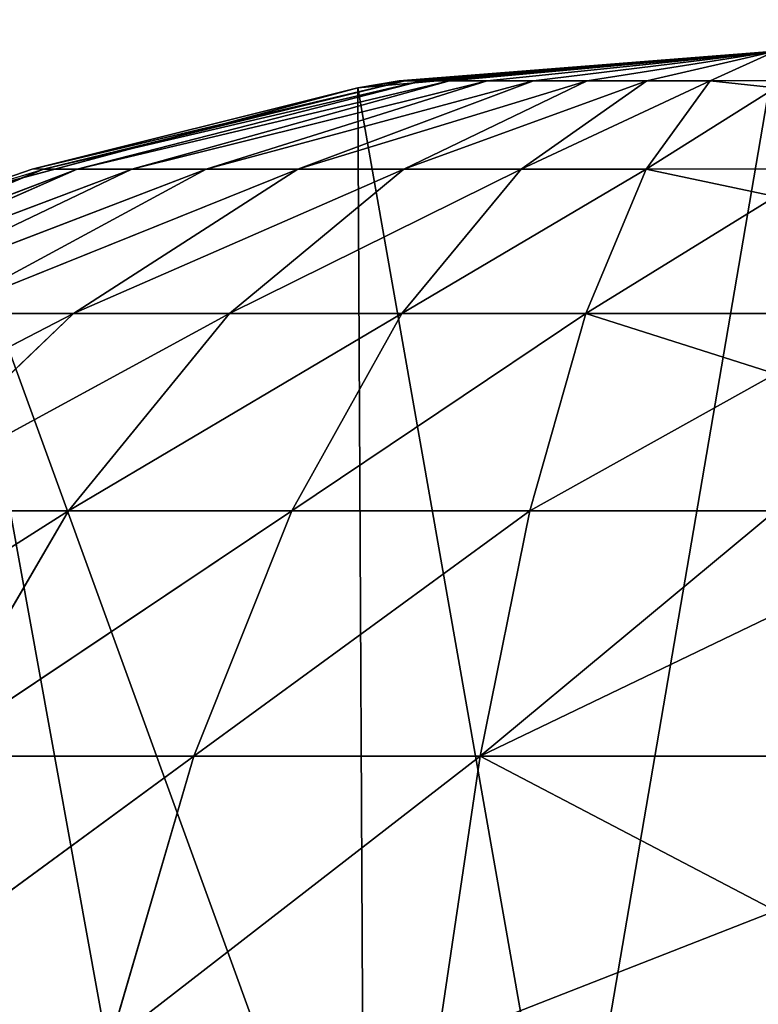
# Model space of a CAD drawing. Extents: x 0.1 to 17.7, y 0.1 to 17.7.
# Tile 290 of 656: x 0.4839 to 0.5453, y 17.3529 to 17.4348. Entities that reach past the tile are written whole.
import ezdxf

# ---------------------------------------------------------------- set-up
doc = ezdxf.new("R2010")
doc.units = 0
doc.header["$LTSCALE"] = 2.54
doc.layers.get('0').update_dxf_attribs({"color": 13, "linetype": 'CONTINUOUS'})

# ---------------------------------------------------------------- blocks, each defined once
blk = doc.blocks.new('KOSZ_NA__MIECI_Z_POKRYWK__')
at = {"color": 0}
for p, q in [((0.546765, 17.43213, 31.5), (0.512035, 17.429092, 31.5)), ((0.546765, 17.43213, 31.5), (0.512035, 17.429092, 31.5)), ((0.546765, 17.43213, 10.7), (0.515478, 17.429668, 10.7)), ((0.515478, 17.429668, 10.7), (0.546765, 17.43213, 31.5)), ((0.515478, 17.429668, 10.7), (0.546765, 17.43213, 31.5)), ((0.546765, 17.43213, 10.7), (0.515478, 17.429668, 10.7)), ((0.515953, 17.429668, 10.694567), (0.546765, 17.43213, 10.7)), ((0.515953, 17.429668, 10.694567), (0.546765, 17.43213, 10.7)), ((0.546765, 17.43213, 10.7), (0.517364, 17.429668, 10.689299)), ((0.546765, 17.43213, 10.7), (0.517364, 17.429668, 10.689299)), ((0.546765, 17.43213, 10.7), (0.51967, 17.429668, 10.684357)), ((0.546765, 17.43213, 10.7), (0.51967, 17.429668, 10.684357)), ((0.546765, 17.43213, 10.7), (0.522797, 17.429668, 10.679889)), ((0.546765, 17.43213, 10.7), (0.522797, 17.429668, 10.679889)), ((0.546765, 17.43213, 10.7), (0.526654, 17.429668, 10.676033)), ((0.546765, 17.43213, 10.7), (0.526654, 17.429668, 10.676033)), ((0.546765, 17.43213, 31.5), (0.5294, 17.330611, 31.5)), ((0.546765, 17.43213, 31.5), (0.5294, 17.330611, 31.5)), ((0.531121, 17.429668, 10.672905), (0.546765, 17.43213, 10.7)), ((0.531121, 17.429668, 10.672905), (0.546765, 17.43213, 10.7)), ((0.536064, 17.429668, 10.6706), (0.546765, 17.43213, 10.7)), ((0.536064, 17.429668, 10.6706), (0.546765, 17.43213, 10.7)), ((0.541332, 17.429668, 10.669189), (0.546765, 17.43213, 10.7)), ((0.541332, 17.429668, 10.669189), (0.546765, 17.43213, 10.7)), ((0.484961, 17.422342, 10.7), (0.515953, 17.429668, 10.694567)), ((0.484961, 17.422342, 10.7), (0.515953, 17.429668, 10.694567)), ((0.485901, 17.422342, 10.689268), (0.517364, 17.429668, 10.689299)), ((0.485901, 17.422342, 10.689268), (0.517364, 17.429668, 10.689299)), ((0.485901, 17.422342, 10.689268), (0.515953, 17.429668, 10.694567)), ((0.485901, 17.422342, 10.689268), (0.515953, 17.429668, 10.694567)), ((0.51967, 17.429668, 10.684357), (0.488689, 17.422342, 10.678862)), ((0.488689, 17.422342, 10.678862), (0.517364, 17.429668, 10.689299)), ((0.488689, 17.422342, 10.678862), (0.517364, 17.429668, 10.689299)), ((0.51967, 17.429668, 10.684357), (0.488689, 17.422342, 10.678862)), ((0.51967, 17.429668, 10.684357), (0.493242, 17.422342, 10.669099)), ((0.51967, 17.429668, 10.684357), (0.493242, 17.422342, 10.669099)), ((0.522797, 17.429668, 10.679889), (0.493242, 17.422342, 10.669099)), ((0.522797, 17.429668, 10.679889), (0.493242, 17.422342, 10.669099)), ((0.522797, 17.429668, 10.679889), (0.49942, 17.422342, 10.660274)), ((0.522797, 17.429668, 10.679889), (0.49942, 17.422342, 10.660274)), ((0.526654, 17.429668, 10.676033), (0.49942, 17.422342, 10.660274)), ((0.526654, 17.429668, 10.676033), (0.49942, 17.422342, 10.660274)), ((0.507039, 17.422342, 10.652656), (0.531121, 17.429668, 10.672905)), ((0.526654, 17.429668, 10.676033), (0.507039, 17.422342, 10.652656)), ((0.526654, 17.429668, 10.676033), (0.507039, 17.422342, 10.652656)), ((0.507039, 17.422342, 10.652656), (0.531121, 17.429668, 10.672905)), ((0.515478, 17.429668, 10.7), (0.512035, 17.429092, 31.5)), ((0.515478, 17.429668, 10.7), (0.512035, 17.429092, 10.7)), ((0.515478, 17.429668, 10.7), (0.512035, 17.429092, 31.5)), ((0.515953, 17.429668, 10.694567), (0.512035, 17.429092, 10.7)), ((0.515478, 17.429668, 10.7), (0.515953, 17.429668, 10.694567)), ((0.531121, 17.429668, 10.672905), (0.515863, 17.422342, 10.646477)), ((0.531121, 17.429668, 10.672905), (0.515863, 17.422342, 10.646477)), ((0.536064, 17.429668, 10.6706), (0.515863, 17.422342, 10.646477)), ((0.536064, 17.429668, 10.6706), (0.515863, 17.422342, 10.646477)), ((0.517364, 17.429668, 10.689299), (0.515953, 17.429668, 10.694567)), ((0.517364, 17.429668, 10.689299), (0.515953, 17.429668, 10.694567)), ((0.51967, 17.429668, 10.684357), (0.517364, 17.429668, 10.689299)), ((0.51967, 17.429668, 10.684357), (0.517364, 17.429668, 10.689299)), ((0.51967, 17.429668, 10.684357), (0.522797, 17.429668, 10.679889)), ((0.51967, 17.429668, 10.684357), (0.522797, 17.429668, 10.679889)), ((0.522797, 17.429668, 10.679889), (0.526654, 17.429668, 10.676033)), ((0.522797, 17.429668, 10.679889), (0.526654, 17.429668, 10.676033)), ((0.536064, 17.429668, 10.6706), (0.525627, 17.422342, 10.641924)), ((0.536064, 17.429668, 10.6706), (0.525627, 17.422342, 10.641924)), ((0.541332, 17.429668, 10.669189), (0.525627, 17.422342, 10.641924)), ((0.541332, 17.429668, 10.669189), (0.525627, 17.422342, 10.641924)), ((0.526654, 17.429668, 10.676033), (0.531121, 17.429668, 10.672905)), ((0.526654, 17.429668, 10.676033), (0.531121, 17.429668, 10.672905)), ((0.531121, 17.429668, 10.672905), (0.536064, 17.429668, 10.6706)), ((0.531121, 17.429668, 10.672905), (0.536064, 17.429668, 10.6706)), ((0.541332, 17.429668, 10.669189), (0.536032, 17.422342, 10.639136)), ((0.541332, 17.429668, 10.669189), (0.536032, 17.422342, 10.639136)), ((0.541332, 17.429668, 10.669189), (0.536064, 17.429668, 10.6706)), ((0.541332, 17.429668, 10.669189), (0.536064, 17.429668, 10.6706)), ((0.546765, 17.429668, 10.668713), (0.541332, 17.429668, 10.669189)), ((0.546765, 17.429092, 10.66527), (0.541332, 17.429668, 10.669189)), ((0.512035, 17.429092, 31.5), (0.478361, 17.420068, 31.5)), ((0.512035, 17.429092, 31.5), (0.478361, 17.420068, 31.5)), ((0.512035, 17.429092, 10.7), (0.484961, 17.422342, 10.7)), ((0.484961, 17.422342, 10.7), (0.512035, 17.429092, 31.5)), ((0.484961, 17.422342, 10.7), (0.512035, 17.429092, 31.5)), ((0.512035, 17.429092, 10.7), (0.484961, 17.422342, 10.7)), ((0.512035, 17.429092, 31.5), (0.5294, 17.330611, 31.5)), ((0.512035, 17.429092, 31.5), (0.5294, 17.330611, 31.5)), ((0.512035, 17.429092, 31.5), (0.512562, 17.3261, 31.5)), ((0.512035, 17.429092, 31.5), (0.512562, 17.3261, 31.5)), ((0.512035, 17.429092, 10.7), (0.512035, 17.429092, 31.5)), ((0.512035, 17.429092, 10.7), (0.512035, 17.429092, 31.5)), ((0.546765, 17.429092, 10.66527), (0.536032, 17.422342, 10.639136)), ((0.546765, 17.429092, 10.66527), (0.536032, 17.422342, 10.639136)), ((0.455966, 17.410332, 10.7), (0.485901, 17.422342, 10.689268)), ((0.455966, 17.410332, 10.7), (0.485901, 17.422342, 10.689268)), ((0.457346, 17.410332, 10.684233), (0.485901, 17.422342, 10.689268)), ((0.488689, 17.422342, 10.678862), (0.457346, 17.410332, 10.684233)), ((0.488689, 17.422342, 10.678862), (0.457346, 17.410332, 10.684233)), ((0.457346, 17.410332, 10.684233), (0.485901, 17.422342, 10.689268)), ((0.488689, 17.422342, 10.678862), (0.461443, 17.410332, 10.668945)), ((0.488689, 17.422342, 10.678862), (0.461443, 17.410332, 10.668945)), ((0.493242, 17.422342, 10.669099), (0.461443, 17.410332, 10.668945)), ((0.493242, 17.422342, 10.669099), (0.461443, 17.410332, 10.668945)), ((0.493242, 17.422342, 10.669099), (0.468132, 17.410332, 10.654601)), ((0.493242, 17.422342, 10.669099), (0.468132, 17.410332, 10.654601)), ((0.49942, 17.422342, 10.660274), (0.468132, 17.410332, 10.654601)), ((0.49942, 17.422342, 10.660274), (0.468132, 17.410332, 10.654601)), ((0.477209, 17.410332, 10.641636), (0.507039, 17.422342, 10.652656)), ((0.49942, 17.422342, 10.660274), (0.477209, 17.410332, 10.641636)), ((0.49942, 17.422342, 10.660274), (0.477209, 17.410332, 10.641636)), ((0.477209, 17.410332, 10.641636), (0.507039, 17.422342, 10.652656)), ((0.484961, 17.422342, 10.7), (0.478361, 17.420068, 31.5)), ((0.484961, 17.422342, 10.7), (0.478361, 17.420068, 10.7)), ((0.484961, 17.422342, 10.7), (0.478361, 17.420068, 31.5)), ((0.478361, 17.420068, 10.7), (0.485901, 17.422342, 10.689268)), ((0.485901, 17.422342, 10.689268), (0.484961, 17.422342, 10.7)), ((0.485901, 17.422342, 10.689268), (0.488689, 17.422342, 10.678862)), ((0.485901, 17.422342, 10.689268), (0.488689, 17.422342, 10.678862)), ((0.507039, 17.422342, 10.652656), (0.488401, 17.410332, 10.630444)), ((0.507039, 17.422342, 10.652656), (0.488401, 17.410332, 10.630444)), ((0.515863, 17.422342, 10.646477), (0.488401, 17.410332, 10.630444)), ((0.515863, 17.422342, 10.646477), (0.488401, 17.410332, 10.630444)), ((0.488689, 17.422342, 10.678862), (0.493242, 17.422342, 10.669099)), ((0.488689, 17.422342, 10.678862), (0.493242, 17.422342, 10.669099)), ((0.493242, 17.422342, 10.669099), (0.49942, 17.422342, 10.660274)), ((0.493242, 17.422342, 10.669099), (0.49942, 17.422342, 10.660274)), ((0.49942, 17.422342, 10.660274), (0.507039, 17.422342, 10.652656)), ((0.49942, 17.422342, 10.660274), (0.507039, 17.422342, 10.652656)), ((0.515863, 17.422342, 10.646477), (0.501366, 17.410332, 10.621367)), ((0.515863, 17.422342, 10.646477), (0.501366, 17.410332, 10.621367)), ((0.525627, 17.422342, 10.641924), (0.501366, 17.410332, 10.621367)), ((0.525627, 17.422342, 10.641924), (0.501366, 17.410332, 10.621367)), ((0.515863, 17.422342, 10.646477), (0.507039, 17.422342, 10.652656)), ((0.515863, 17.422342, 10.646477), (0.507039, 17.422342, 10.652656)), ((0.525627, 17.422342, 10.641924), (0.51571, 17.410332, 10.614677)), ((0.525627, 17.422342, 10.641924), (0.51571, 17.410332, 10.614677)), ((0.536032, 17.422342, 10.639136), (0.51571, 17.410332, 10.614677)), ((0.536032, 17.422342, 10.639136), (0.51571, 17.410332, 10.614677)), ((0.525627, 17.422342, 10.641924), (0.515863, 17.422342, 10.646477)), ((0.525627, 17.422342, 10.641924), (0.515863, 17.422342, 10.646477)), ((0.536032, 17.422342, 10.639136), (0.525627, 17.422342, 10.641924)), ((0.536032, 17.422342, 10.639136), (0.525627, 17.422342, 10.641924)), ((0.536032, 17.422342, 10.639136), (0.530998, 17.410332, 10.610581)), ((0.536032, 17.422342, 10.639136), (0.530998, 17.410332, 10.610581)), ((0.546765, 17.422342, 10.638197), (0.536032, 17.422342, 10.639136)), ((0.546765, 17.420068, 10.631596), (0.536032, 17.422342, 10.639136)), ((0.478361, 17.420068, 31.5), (0.512562, 17.3261, 31.5)), ((0.478361, 17.420068, 31.5), (0.512562, 17.3261, 31.5)), ((0.478361, 17.420068, 31.5), (0.496765, 17.318732, 31.5)), ((0.478361, 17.420068, 31.5), (0.496765, 17.318732, 31.5)), ((0.546765, 17.420068, 10.631596), (0.530998, 17.410332, 10.610581)), ((0.546765, 17.420068, 10.631596), (0.530998, 17.410332, 10.610581)), ((0.488401, 17.410332, 10.630444), (0.456711, 17.393933, 10.624435)), ((0.488401, 17.410332, 10.630444), (0.456711, 17.393933, 10.624435)), ((0.488401, 17.410332, 10.630444), (0.471201, 17.393933, 10.609946)), ((0.488401, 17.410332, 10.630444), (0.471201, 17.393933, 10.609946)), ((0.501366, 17.410332, 10.621367), (0.471201, 17.393933, 10.609946)), ((0.501366, 17.410332, 10.621367), (0.471201, 17.393933, 10.609946)), ((0.488401, 17.410332, 10.630444), (0.477209, 17.410332, 10.641636)), ((0.488401, 17.410332, 10.630444), (0.477209, 17.410332, 10.641636)), ((0.501366, 17.410332, 10.621367), (0.487986, 17.393933, 10.598193)), ((0.501366, 17.410332, 10.621367), (0.487986, 17.393933, 10.598193)), ((0.51571, 17.410332, 10.614677), (0.487986, 17.393933, 10.598193)), ((0.51571, 17.410332, 10.614677), (0.487986, 17.393933, 10.598193)), ((0.501366, 17.410332, 10.621367), (0.488401, 17.410332, 10.630444)), ((0.501366, 17.410332, 10.621367), (0.488401, 17.410332, 10.630444)), ((0.51571, 17.410332, 10.614677), (0.501366, 17.410332, 10.621367)), ((0.51571, 17.410332, 10.614677), (0.501366, 17.410332, 10.621367)), ((0.51571, 17.410332, 10.614677), (0.506558, 17.393933, 10.589532)), ((0.51571, 17.410332, 10.614677), (0.506558, 17.393933, 10.589532)), ((0.530998, 17.410332, 10.610581), (0.506558, 17.393933, 10.589532)), ((0.530998, 17.410332, 10.610581), (0.506558, 17.393933, 10.589532)), ((0.530998, 17.410332, 10.610581), (0.51571, 17.410332, 10.614677)), ((0.530998, 17.410332, 10.610581), (0.51571, 17.410332, 10.614677)), ((0.530998, 17.410332, 10.610581), (0.526351, 17.393933, 10.584229)), ((0.530998, 17.410332, 10.610581), (0.526351, 17.393933, 10.584229)), ((0.546765, 17.410332, 10.609202), (0.530998, 17.410332, 10.610581)), ((0.546765, 17.410332, 10.609202), (0.530998, 17.410332, 10.610581)), ((0.546765, 17.405334, 10.6), (0.530998, 17.410332, 10.610581)), ((0.546765, 17.405334, 10.6), (0.530998, 17.410332, 10.610581)), ((0.546765, 17.405334, 10.6), (0.526351, 17.393933, 10.584229)), ((0.546765, 17.405334, 10.6), (0.526351, 17.393933, 10.584229)), ((0.487986, 17.393933, 10.598193), (0.455861, 17.373552, 10.591665)), ((0.487986, 17.393933, 10.598193), (0.455861, 17.373552, 10.591665)), ((0.487986, 17.393933, 10.598193), (0.471201, 17.393933, 10.609946)), ((0.487986, 17.393933, 10.598193), (0.471201, 17.393933, 10.609946)), ((0.487986, 17.393933, 10.598193), (0.476054, 17.373552, 10.577525)), ((0.487986, 17.393933, 10.598193), (0.476054, 17.373552, 10.577525)), ((0.506558, 17.393933, 10.589532), (0.476054, 17.373552, 10.577525)), ((0.506558, 17.393933, 10.589532), (0.476054, 17.373552, 10.577525)), ((0.506558, 17.393933, 10.589532), (0.487986, 17.393933, 10.598193)), ((0.506558, 17.393933, 10.589532), (0.487986, 17.393933, 10.598193)), ((0.506558, 17.393933, 10.589532), (0.498396, 17.373552, 10.567107)), ((0.506558, 17.393933, 10.589532), (0.498396, 17.373552, 10.567107)), ((0.526351, 17.393933, 10.584229), (0.498396, 17.373552, 10.567107)), ((0.526351, 17.393933, 10.584229), (0.498396, 17.373552, 10.567107)), ((0.526351, 17.393933, 10.584229), (0.506558, 17.393933, 10.589532)), ((0.526351, 17.393933, 10.584229), (0.506558, 17.393933, 10.589532)), ((0.526351, 17.393933, 10.584229), (0.522207, 17.373552, 10.560727)), ((0.526351, 17.393933, 10.584229), (0.522207, 17.373552, 10.560727)), ((0.546765, 17.393933, 10.582443), (0.522207, 17.373552, 10.560727)), ((0.546765, 17.393933, 10.582443), (0.522207, 17.373552, 10.560727)), ((0.546765, 17.393933, 10.582443), (0.526351, 17.393933, 10.584229)), ((0.546765, 17.393933, 10.582443), (0.526351, 17.393933, 10.584229)), ((0.546765, 17.385339, 10.571442), (0.522207, 17.373552, 10.560727)), ((0.546765, 17.385339, 10.571442), (0.522207, 17.373552, 10.560727)), ((0.498396, 17.373552, 10.567107), (0.465863, 17.349687, 10.559874)), ((0.498396, 17.373552, 10.567107), (0.465863, 17.349687, 10.559874)), ((0.498396, 17.373552, 10.567107), (0.476054, 17.373552, 10.577525)), ((0.498396, 17.373552, 10.567107), (0.476054, 17.373552, 10.577525)), ((0.498396, 17.373552, 10.567107), (0.491424, 17.349687, 10.547955)), ((0.498396, 17.373552, 10.567107), (0.491424, 17.349687, 10.547955)), ((0.522207, 17.373552, 10.560727), (0.491424, 17.349687, 10.547955)), ((0.522207, 17.373552, 10.560727), (0.491424, 17.349687, 10.547955)), ((0.522207, 17.373552, 10.560727), (0.498396, 17.373552, 10.567107)), ((0.522207, 17.373552, 10.560727), (0.498396, 17.373552, 10.567107)), ((0.522207, 17.373552, 10.560727), (0.518668, 17.349687, 10.540655)), ((0.522207, 17.373552, 10.560727), (0.518668, 17.349687, 10.540655)), ((0.546765, 17.373552, 10.558578), (0.522207, 17.373552, 10.560727)), ((0.546765, 17.373552, 10.558578), (0.522207, 17.373552, 10.560727)), ((0.546765, 17.360687, 10.546791), (0.522207, 17.373552, 10.560727)), ((0.546765, 17.360687, 10.546791), (0.522207, 17.373552, 10.560727)), ((0.546765, 17.360687, 10.546791), (0.518668, 17.349687, 10.540655)), ((0.546765, 17.360687, 10.546791), (0.518668, 17.349687, 10.540655))]:
    blk.add_line(p, q, dxfattribs=at)
mesh = blk.add_polyface(dxfattribs=at)
corners = [(8.502842, 8.812671, 31.6), (8.496764, 8.88213, 31.6), (0.296764, 17.48213, 31.6)]
mesh.append_faces([[corners[k] for k in face] for face in [(0, 1, 2)]], dxfattribs={"color": 0})
mesh = blk.add_polyface(dxfattribs=at)
corners = [(8.502842, 8.812671, 31.6), (0.296764, 17.48213, 31.6), (0.296764, 0.28213, 31.6)]
mesh.append_faces([[corners[k] for k in face] for face in [(0, 1, 2)]], dxfattribs={"color": 0})
mesh = blk.add_polyface(dxfattribs=at)
corners = [(8.502842, 8.951589, 31.6), (0.296764, 17.48213, 31.6), (8.496764, 8.88213, 31.6)]
mesh.append_faces([[corners[k] for k in face] for face in [(0, 1, 2)]], dxfattribs={"color": 0})
mesh = blk.add_polyface(dxfattribs=at)
corners = [(8.520888, 9.018938, 31.6), (0.296764, 17.48213, 31.6), (8.502842, 8.951589, 31.6)]
mesh.append_faces([[corners[k] for k in face] for face in [(0, 1, 2)]], dxfattribs={"color": 0})
mesh = blk.add_polyface(dxfattribs=at)
corners = [(8.550355, 9.08213, 31.6), (0.296764, 17.48213, 31.6), (8.520888, 9.018938, 31.6)]
mesh.append_faces([[corners[k] for k in face] for face in [(0, 1, 2)]], dxfattribs={"color": 0})
mesh = blk.add_polyface(dxfattribs=at)
corners = [(8.590347, 9.139245, 31.6), (0.296764, 17.48213, 31.6), (8.550355, 9.08213, 31.6)]
mesh.append_faces([[corners[k] for k in face] for face in [(0, 1, 2)]], dxfattribs={"color": 0})
mesh = blk.add_polyface(dxfattribs=at)
corners = [(8.63965, 9.188548, 31.6), (0.296764, 17.48213, 31.6), (8.590347, 9.139245, 31.6)]
mesh.append_faces([[corners[k] for k in face] for face in [(0, 1, 2)]], dxfattribs={"color": 0})
mesh = blk.add_polyface(dxfattribs=at)
corners = [(8.696764, 9.22854, 31.6), (0.296764, 17.48213, 31.6), (8.63965, 9.188548, 31.6)]
mesh.append_faces([[corners[k] for k in face] for face in [(0, 1, 2)]], dxfattribs={"color": 0})
mesh = blk.add_polyface(dxfattribs=at)
corners = [(8.759956, 9.258007, 31.6), (0.296764, 17.48213, 31.6), (8.696764, 9.22854, 31.6)]
mesh.append_faces([[corners[k] for k in face] for face in [(0, 1, 2)]], dxfattribs={"color": 0})
mesh = blk.add_polyface(dxfattribs=at)
corners = [(8.827306, 9.276054, 31.6), (0.296764, 17.48213, 31.6), (8.759956, 9.258007, 31.6)]
mesh.append_faces([[corners[k] for k in face] for face in [(0, 1, 2)]], dxfattribs={"color": 0})
mesh = blk.add_polyface(dxfattribs=at)
corners = [(17.496765, 17.48213, 31.6), (0.296764, 17.48213, 31.6), (8.827306, 9.276054, 31.6)]
mesh.append_faces([[corners[k] for k in face] for face in [(0, 1, 2)]], dxfattribs={"color": 0})
mesh = blk.add_polyface(dxfattribs=at)
corners = [(17.496765, 0.28213, 31.5), (0.296764, 0.28213, 31.5), (0.296764, 17.48213, 31.5)]
mesh.append_faces([[corners[k] for k in face] for face in [(0, 1, 2)]], dxfattribs={"color": 0})
mesh = blk.add_polyface(dxfattribs=at)
corners = [(17.496765, 0.28213, 31.5), (0.296764, 17.48213, 31.5), (17.496765, 17.48213, 31.5)]
mesh.append_faces([[corners[k] for k in face] for face in [(0, 1, 2)]], dxfattribs={"color": 0})
mesh = blk.add_polyface(dxfattribs=at)
corners = [(0.546765, 17.43213, 31.5), (0.512035, 17.429092, 31.5), (0.5294, 17.330611, 31.5)]
mesh.append_faces([[corners[k] for k in face] for face in [(0, 1, 2)]], dxfattribs={"color": 0})
mesh = blk.add_polyface(dxfattribs=at)
corners = [(0.546765, 17.43213, 31.5), (0.515478, 17.429668, 10.7), (0.512035, 17.429092, 31.5)]
mesh.append_faces([[corners[k] for k in face] for face in [(0, 1, 2)]], dxfattribs={"color": 0})
mesh = blk.add_polyface(dxfattribs=at)
corners = [(0.546765, 17.43213, 31.5), (0.546765, 17.43213, 10.7), (0.515478, 17.429668, 10.7)]
mesh.append_faces([[corners[k] for k in face] for face in [(0, 1, 2)]], dxfattribs={"color": 0})
mesh = blk.add_polyface(dxfattribs=at)
corners = [(0.546765, 17.43213, 10.7), (0.515953, 17.429668, 10.694567), (0.515478, 17.429668, 10.7)]
mesh.append_faces([[corners[k] for k in face] for face in [(0, 1, 2)]], dxfattribs={"color": 0})
mesh = blk.add_polyface(dxfattribs=at)
corners = [(0.546765, 17.43213, 10.7), (0.517364, 17.429668, 10.689299), (0.515953, 17.429668, 10.694567)]
mesh.append_faces([[corners[k] for k in face] for face in [(0, 1, 2)]], dxfattribs={"color": 0})
mesh = blk.add_polyface(dxfattribs=at)
corners = [(0.546765, 17.43213, 10.7), (0.51967, 17.429668, 10.684357), (0.517364, 17.429668, 10.689299)]
mesh.append_faces([[corners[k] for k in face] for face in [(0, 1, 2)]], dxfattribs={"color": 0})
mesh = blk.add_polyface(dxfattribs=at)
corners = [(0.546765, 17.43213, 10.7), (0.522797, 17.429668, 10.679889), (0.51967, 17.429668, 10.684357)]
mesh.append_faces([[corners[k] for k in face] for face in [(0, 1, 2)]], dxfattribs={"color": 0})
mesh = blk.add_polyface(dxfattribs=at)
corners = [(0.546765, 17.43213, 10.7), (0.526654, 17.429668, 10.676033), (0.522797, 17.429668, 10.679889)]
mesh.append_faces([[corners[k] for k in face] for face in [(0, 1, 2)]], dxfattribs={"color": 0})
mesh = blk.add_polyface(dxfattribs=at)
corners = [(0.546765, 17.43213, 10.7), (0.531121, 17.429668, 10.672905), (0.526654, 17.429668, 10.676033)]
mesh.append_faces([[corners[k] for k in face] for face in [(0, 1, 2)]], dxfattribs={"color": 0})
mesh = blk.add_polyface(dxfattribs=at)
corners = [(0.546765, 17.43213, 31.5), (0.5294, 17.330611, 31.5), (0.546765, 17.33213, 31.5)]
mesh.append_faces([[corners[k] for k in face] for face in [(0, 1, 2)]], dxfattribs={"color": 0})
mesh = blk.add_polyface(dxfattribs=at)
corners = [(0.546765, 17.43213, 10.7), (0.536064, 17.429668, 10.6706), (0.531121, 17.429668, 10.672905)]
mesh.append_faces([[corners[k] for k in face] for face in [(0, 1, 2)]], dxfattribs={"color": 0})
mesh = blk.add_polyface(dxfattribs=at)
corners = [(0.546765, 17.43213, 10.7), (0.541332, 17.429668, 10.669189), (0.536064, 17.429668, 10.6706)]
mesh.append_faces([[corners[k] for k in face] for face in [(0, 1, 2)]], dxfattribs={"color": 0})
mesh = blk.add_polyface(dxfattribs=at)
corners = [(0.546765, 17.43213, 10.7), (0.546765, 17.429668, 10.668713), (0.541332, 17.429668, 10.669189)]
mesh.append_faces([[corners[k] for k in face] for face in [(0, 1, 2)]], dxfattribs={"color": 0})
mesh = blk.add_polyface(dxfattribs=at)
corners = [(0.484961, 17.422342, 10.7), (0.515953, 17.429668, 10.694567), (0.485901, 17.422342, 10.689268)]
mesh.append_faces([[corners[k] for k in face] for face in [(0, 1, 2)]], dxfattribs={"color": 0})
mesh = blk.add_polyface(dxfattribs=at)
corners = [(0.512035, 17.429092, 10.7), (0.515953, 17.429668, 10.694567), (0.484961, 17.422342, 10.7)]
mesh.append_faces([[corners[k] for k in face] for face in [(0, 1, 2)]], dxfattribs={"color": 0})
mesh = blk.add_polyface(dxfattribs=at)
corners = [(0.517364, 17.429668, 10.689299), (0.488689, 17.422342, 10.678862), (0.485901, 17.422342, 10.689268)]
mesh.append_faces([[corners[k] for k in face] for face in [(0, 1, 2)]], dxfattribs={"color": 0})
mesh = blk.add_polyface(dxfattribs=at)
corners = [(0.515953, 17.429668, 10.694567), (0.517364, 17.429668, 10.689299), (0.485901, 17.422342, 10.689268)]
mesh.append_faces([[corners[k] for k in face] for face in [(0, 1, 2)]], dxfattribs={"color": 0})
mesh = blk.add_polyface(dxfattribs=at)
corners = [(0.517364, 17.429668, 10.689299), (0.51967, 17.429668, 10.684357), (0.488689, 17.422342, 10.678862)]
mesh.append_faces([[corners[k] for k in face] for face in [(0, 1, 2)]], dxfattribs={"color": 0})
mesh = blk.add_polyface(dxfattribs=at)
corners = [(0.51967, 17.429668, 10.684357), (0.493242, 17.422342, 10.669099), (0.488689, 17.422342, 10.678862)]
mesh.append_faces([[corners[k] for k in face] for face in [(0, 1, 2)]], dxfattribs={"color": 0})
mesh = blk.add_polyface(dxfattribs=at)
corners = [(0.51967, 17.429668, 10.684357), (0.522797, 17.429668, 10.679889), (0.493242, 17.422342, 10.669099)]
mesh.append_faces([[corners[k] for k in face] for face in [(0, 1, 2)]], dxfattribs={"color": 0})
mesh = blk.add_polyface(dxfattribs=at)
corners = [(0.522797, 17.429668, 10.679889), (0.49942, 17.422342, 10.660274), (0.493242, 17.422342, 10.669099)]
mesh.append_faces([[corners[k] for k in face] for face in [(0, 1, 2)]], dxfattribs={"color": 0})
mesh = blk.add_polyface(dxfattribs=at)
corners = [(0.522797, 17.429668, 10.679889), (0.526654, 17.429668, 10.676033), (0.49942, 17.422342, 10.660274)]
mesh.append_faces([[corners[k] for k in face] for face in [(0, 1, 2)]], dxfattribs={"color": 0})
mesh = blk.add_polyface(dxfattribs=at)
corners = [(0.526654, 17.429668, 10.676033), (0.507039, 17.422342, 10.652656), (0.49942, 17.422342, 10.660274)]
mesh.append_faces([[corners[k] for k in face] for face in [(0, 1, 2)]], dxfattribs={"color": 0})
mesh = blk.add_polyface(dxfattribs=at)
corners = [(0.531121, 17.429668, 10.672905), (0.515863, 17.422342, 10.646477), (0.507039, 17.422342, 10.652656)]
mesh.append_faces([[corners[k] for k in face] for face in [(0, 1, 2)]], dxfattribs={"color": 0})
mesh = blk.add_polyface(dxfattribs=at)
corners = [(0.526654, 17.429668, 10.676033), (0.531121, 17.429668, 10.672905), (0.507039, 17.422342, 10.652656)]
mesh.append_faces([[corners[k] for k in face] for face in [(0, 1, 2)]], dxfattribs={"color": 0})
mesh = blk.add_polyface(dxfattribs=at)
corners = [(0.512035, 17.429092, 31.5), (0.515478, 17.429668, 10.7), (0.512035, 17.429092, 10.7)]
mesh.append_faces([[corners[k] for k in face] for face in [(0, 1, 2)]], dxfattribs={"color": 0})
mesh = blk.add_polyface(dxfattribs=at)
corners = [(0.531121, 17.429668, 10.672905), (0.536064, 17.429668, 10.6706), (0.515863, 17.422342, 10.646477)]
mesh.append_faces([[corners[k] for k in face] for face in [(0, 1, 2)]], dxfattribs={"color": 0})
mesh = blk.add_polyface(dxfattribs=at)
corners = [(0.536064, 17.429668, 10.6706), (0.525627, 17.422342, 10.641924), (0.515863, 17.422342, 10.646477)]
mesh.append_faces([[corners[k] for k in face] for face in [(0, 1, 2)]], dxfattribs={"color": 0})
mesh = blk.add_polyface(dxfattribs=at)
corners = [(0.536064, 17.429668, 10.6706), (0.541332, 17.429668, 10.669189), (0.525627, 17.422342, 10.641924)]
mesh.append_faces([[corners[k] for k in face] for face in [(0, 1, 2)]], dxfattribs={"color": 0})
mesh = blk.add_polyface(dxfattribs=at)
corners = [(0.541332, 17.429668, 10.669189), (0.536032, 17.422342, 10.639136), (0.525627, 17.422342, 10.641924)]
mesh.append_faces([[corners[k] for k in face] for face in [(0, 1, 2)]], dxfattribs={"color": 0})
mesh = blk.add_polyface(dxfattribs=at)
corners = [(0.541332, 17.429668, 10.669189), (0.546765, 17.429092, 10.66527), (0.536032, 17.422342, 10.639136)]
mesh.append_faces([[corners[k] for k in face] for face in [(0, 1, 2)]], dxfattribs={"color": 0})
mesh = blk.add_polyface(dxfattribs=at)
corners = [(0.512562, 17.3261, 31.5), (0.512035, 17.429092, 31.5), (0.478361, 17.420068, 31.5)]
mesh.append_faces([[corners[k] for k in face] for face in [(0, 1, 2)]], dxfattribs={"color": 0})
mesh = blk.add_polyface(dxfattribs=at)
corners = [(0.512035, 17.429092, 31.5), (0.484961, 17.422342, 10.7), (0.478361, 17.420068, 31.5)]
mesh.append_faces([[corners[k] for k in face] for face in [(0, 1, 2)]], dxfattribs={"color": 0})
mesh = blk.add_polyface(dxfattribs=at)
corners = [(0.512035, 17.429092, 31.5), (0.512035, 17.429092, 10.7), (0.484961, 17.422342, 10.7)]
mesh.append_faces([[corners[k] for k in face] for face in [(0, 1, 2)]], dxfattribs={"color": 0})
mesh = blk.add_polyface(dxfattribs=at)
corners = [(0.5294, 17.330611, 31.5), (0.512035, 17.429092, 31.5), (0.512562, 17.3261, 31.5)]
mesh.append_faces([[corners[k] for k in face] for face in [(0, 1, 2)]], dxfattribs={"color": 0})
mesh = blk.add_polyface(dxfattribs=at)
corners = [(0.546765, 17.429092, 10.66527), (0.546765, 17.422342, 10.638197), (0.536032, 17.422342, 10.639136)]
mesh.append_faces([[corners[k] for k in face] for face in [(0, 1, 2)]], dxfattribs={"color": 0})
mesh = blk.add_polyface(dxfattribs=at)
corners = [(0.455966, 17.410332, 10.7), (0.485901, 17.422342, 10.689268), (0.457346, 17.410332, 10.684233)]
mesh.append_faces([[corners[k] for k in face] for face in [(0, 1, 2)]], dxfattribs={"color": 0})
mesh = blk.add_polyface(dxfattribs=at)
corners = [(0.478361, 17.420068, 10.7), (0.485901, 17.422342, 10.689268), (0.455966, 17.410332, 10.7)]
mesh.append_faces([[corners[k] for k in face] for face in [(0, 1, 2)]], dxfattribs={"color": 0})
mesh = blk.add_polyface(dxfattribs=at)
corners = [(0.485901, 17.422342, 10.689268), (0.488689, 17.422342, 10.678862), (0.457346, 17.410332, 10.684233)]
mesh.append_faces([[corners[k] for k in face] for face in [(0, 1, 2)]], dxfattribs={"color": 0})
mesh = blk.add_polyface(dxfattribs=at)
corners = [(0.457346, 17.410332, 10.684233), (0.488689, 17.422342, 10.678862), (0.461443, 17.410332, 10.668945)]
mesh.append_faces([[corners[k] for k in face] for face in [(0, 1, 2)]], dxfattribs={"color": 0})
mesh = blk.add_polyface(dxfattribs=at)
corners = [(0.488689, 17.422342, 10.678862), (0.493242, 17.422342, 10.669099), (0.461443, 17.410332, 10.668945)]
mesh.append_faces([[corners[k] for k in face] for face in [(0, 1, 2)]], dxfattribs={"color": 0})
mesh = blk.add_polyface(dxfattribs=at)
corners = [(0.493242, 17.422342, 10.669099), (0.468132, 17.410332, 10.654601), (0.461443, 17.410332, 10.668945)]
mesh.append_faces([[corners[k] for k in face] for face in [(0, 1, 2)]], dxfattribs={"color": 0})
mesh = blk.add_polyface(dxfattribs=at)
corners = [(0.493242, 17.422342, 10.669099), (0.49942, 17.422342, 10.660274), (0.468132, 17.410332, 10.654601)]
mesh.append_faces([[corners[k] for k in face] for face in [(0, 1, 2)]], dxfattribs={"color": 0})
mesh = blk.add_polyface(dxfattribs=at)
corners = [(0.49942, 17.422342, 10.660274), (0.477209, 17.410332, 10.641636), (0.468132, 17.410332, 10.654601)]
mesh.append_faces([[corners[k] for k in face] for face in [(0, 1, 2)]], dxfattribs={"color": 0})
mesh = blk.add_polyface(dxfattribs=at)
corners = [(0.507039, 17.422342, 10.652656), (0.488401, 17.410332, 10.630444), (0.477209, 17.410332, 10.641636)]
mesh.append_faces([[corners[k] for k in face] for face in [(0, 1, 2)]], dxfattribs={"color": 0})
mesh = blk.add_polyface(dxfattribs=at)
corners = [(0.49942, 17.422342, 10.660274), (0.507039, 17.422342, 10.652656), (0.477209, 17.410332, 10.641636)]
mesh.append_faces([[corners[k] for k in face] for face in [(0, 1, 2)]], dxfattribs={"color": 0})
mesh = blk.add_polyface(dxfattribs=at)
corners = [(0.478361, 17.420068, 31.5), (0.484961, 17.422342, 10.7), (0.478361, 17.420068, 10.7)]
mesh.append_faces([[corners[k] for k in face] for face in [(0, 1, 2)]], dxfattribs={"color": 0})
mesh = blk.add_polyface(dxfattribs=at)
corners = [(0.507039, 17.422342, 10.652656), (0.515863, 17.422342, 10.646477), (0.488401, 17.410332, 10.630444)]
mesh.append_faces([[corners[k] for k in face] for face in [(0, 1, 2)]], dxfattribs={"color": 0})
mesh = blk.add_polyface(dxfattribs=at)
corners = [(0.515863, 17.422342, 10.646477), (0.501366, 17.410332, 10.621367), (0.488401, 17.410332, 10.630444)]
mesh.append_faces([[corners[k] for k in face] for face in [(0, 1, 2)]], dxfattribs={"color": 0})
mesh = blk.add_polyface(dxfattribs=at)
corners = [(0.515863, 17.422342, 10.646477), (0.525627, 17.422342, 10.641924), (0.501366, 17.410332, 10.621367)]
mesh.append_faces([[corners[k] for k in face] for face in [(0, 1, 2)]], dxfattribs={"color": 0})
mesh = blk.add_polyface(dxfattribs=at)
corners = [(0.525627, 17.422342, 10.641924), (0.51571, 17.410332, 10.614677), (0.501366, 17.410332, 10.621367)]
mesh.append_faces([[corners[k] for k in face] for face in [(0, 1, 2)]], dxfattribs={"color": 0})
mesh = blk.add_polyface(dxfattribs=at)
corners = [(0.525627, 17.422342, 10.641924), (0.536032, 17.422342, 10.639136), (0.51571, 17.410332, 10.614677)]
mesh.append_faces([[corners[k] for k in face] for face in [(0, 1, 2)]], dxfattribs={"color": 0})
mesh = blk.add_polyface(dxfattribs=at)
corners = [(0.536032, 17.422342, 10.639136), (0.530998, 17.410332, 10.610581), (0.51571, 17.410332, 10.614677)]
mesh.append_faces([[corners[k] for k in face] for face in [(0, 1, 2)]], dxfattribs={"color": 0})
mesh = blk.add_polyface(dxfattribs=at)
corners = [(0.536032, 17.422342, 10.639136), (0.546765, 17.420068, 10.631596), (0.530998, 17.410332, 10.610581)]
mesh.append_faces([[corners[k] for k in face] for face in [(0, 1, 2)]], dxfattribs={"color": 0})
mesh = blk.add_polyface(dxfattribs=at)
corners = [(0.496765, 17.318732, 31.5), (0.478361, 17.420068, 31.5), (0.446765, 17.405334, 31.5)]
mesh.append_faces([[corners[k] for k in face] for face in [(0, 1, 2)]], dxfattribs={"color": 0})
mesh = blk.add_polyface(dxfattribs=at)
corners = [(0.512562, 17.3261, 31.5), (0.478361, 17.420068, 31.5), (0.496765, 17.318732, 31.5)]
mesh.append_faces([[corners[k] for k in face] for face in [(0, 1, 2)]], dxfattribs={"color": 0})
mesh = blk.add_polyface(dxfattribs=at)
corners = [(0.546765, 17.420068, 10.631596), (0.546765, 17.410332, 10.609202), (0.530998, 17.410332, 10.610581)]
mesh.append_faces([[corners[k] for k in face] for face in [(0, 1, 2)]], dxfattribs={"color": 0})
mesh = blk.add_polyface(dxfattribs=at)
corners = [(0.477209, 17.410332, 10.641636), (0.488401, 17.410332, 10.630444), (0.456711, 17.393933, 10.624435)]
mesh.append_faces([[corners[k] for k in face] for face in [(0, 1, 2)]], dxfattribs={"color": 0})
mesh = blk.add_polyface(dxfattribs=at)
corners = [(0.488401, 17.410332, 10.630444), (0.471201, 17.393933, 10.609946), (0.456711, 17.393933, 10.624435)]
mesh.append_faces([[corners[k] for k in face] for face in [(0, 1, 2)]], dxfattribs={"color": 0})
mesh = blk.add_polyface(dxfattribs=at)
corners = [(0.488401, 17.410332, 10.630444), (0.501366, 17.410332, 10.621367), (0.471201, 17.393933, 10.609946)]
mesh.append_faces([[corners[k] for k in face] for face in [(0, 1, 2)]], dxfattribs={"color": 0})
mesh = blk.add_polyface(dxfattribs=at)
corners = [(0.501366, 17.410332, 10.621367), (0.487986, 17.393933, 10.598193), (0.471201, 17.393933, 10.609946)]
mesh.append_faces([[corners[k] for k in face] for face in [(0, 1, 2)]], dxfattribs={"color": 0})
mesh = blk.add_polyface(dxfattribs=at)
corners = [(0.501366, 17.410332, 10.621367), (0.51571, 17.410332, 10.614677), (0.487986, 17.393933, 10.598193)]
mesh.append_faces([[corners[k] for k in face] for face in [(0, 1, 2)]], dxfattribs={"color": 0})
mesh = blk.add_polyface(dxfattribs=at)
corners = [(0.51571, 17.410332, 10.614677), (0.506558, 17.393933, 10.589532), (0.487986, 17.393933, 10.598193)]
mesh.append_faces([[corners[k] for k in face] for face in [(0, 1, 2)]], dxfattribs={"color": 0})
mesh = blk.add_polyface(dxfattribs=at)
corners = [(0.51571, 17.410332, 10.614677), (0.530998, 17.410332, 10.610581), (0.506558, 17.393933, 10.589532)]
mesh.append_faces([[corners[k] for k in face] for face in [(0, 1, 2)]], dxfattribs={"color": 0})
mesh = blk.add_polyface(dxfattribs=at)
corners = [(0.530998, 17.410332, 10.610581), (0.526351, 17.393933, 10.584229), (0.506558, 17.393933, 10.589532)]
mesh.append_faces([[corners[k] for k in face] for face in [(0, 1, 2)]], dxfattribs={"color": 0})
mesh = blk.add_polyface(dxfattribs=at)
corners = [(0.530998, 17.410332, 10.610581), (0.546765, 17.405334, 10.6), (0.526351, 17.393933, 10.584229)]
mesh.append_faces([[corners[k] for k in face] for face in [(0, 1, 2)]], dxfattribs={"color": 0})
mesh = blk.add_polyface(dxfattribs=at)
corners = [(0.530998, 17.410332, 10.610581), (0.546765, 17.410332, 10.609202), (0.546765, 17.405334, 10.6)]
mesh.append_faces([[corners[k] for k in face] for face in [(0, 1, 2)]], dxfattribs={"color": 0})
mesh = blk.add_polyface(dxfattribs=at)
corners = [(0.496765, 17.318732, 31.5), (0.446765, 17.405334, 31.5), (0.482486, 17.308734, 31.5)]
mesh.append_faces([[corners[k] for k in face] for face in [(0, 1, 2)]], dxfattribs={"color": 0})
mesh = blk.add_polyface(dxfattribs=at)
corners = [(0.546765, 17.405334, 10.6), (0.546765, 17.393933, 10.582443), (0.526351, 17.393933, 10.584229)]
mesh.append_faces([[corners[k] for k in face] for face in [(0, 1, 2)]], dxfattribs={"color": 0})
mesh = blk.add_polyface(dxfattribs=at)
corners = [(0.471201, 17.393933, 10.609946), (0.487986, 17.393933, 10.598193), (0.455861, 17.373552, 10.591665)]
mesh.append_faces([[corners[k] for k in face] for face in [(0, 1, 2)]], dxfattribs={"color": 0})
mesh = blk.add_polyface(dxfattribs=at)
corners = [(0.487986, 17.393933, 10.598193), (0.476054, 17.373552, 10.577525), (0.455861, 17.373552, 10.591665)]
mesh.append_faces([[corners[k] for k in face] for face in [(0, 1, 2)]], dxfattribs={"color": 0})
mesh = blk.add_polyface(dxfattribs=at)
corners = [(0.487986, 17.393933, 10.598193), (0.506558, 17.393933, 10.589532), (0.476054, 17.373552, 10.577525)]
mesh.append_faces([[corners[k] for k in face] for face in [(0, 1, 2)]], dxfattribs={"color": 0})
mesh = blk.add_polyface(dxfattribs=at)
corners = [(0.506558, 17.393933, 10.589532), (0.498396, 17.373552, 10.567107), (0.476054, 17.373552, 10.577525)]
mesh.append_faces([[corners[k] for k in face] for face in [(0, 1, 2)]], dxfattribs={"color": 0})
mesh = blk.add_polyface(dxfattribs=at)
corners = [(0.506558, 17.393933, 10.589532), (0.526351, 17.393933, 10.584229), (0.498396, 17.373552, 10.567107)]
mesh.append_faces([[corners[k] for k in face] for face in [(0, 1, 2)]], dxfattribs={"color": 0})
mesh = blk.add_polyface(dxfattribs=at)
corners = [(0.526351, 17.393933, 10.584229), (0.522207, 17.373552, 10.560727), (0.498396, 17.373552, 10.567107)]
mesh.append_faces([[corners[k] for k in face] for face in [(0, 1, 2)]], dxfattribs={"color": 0})
mesh = blk.add_polyface(dxfattribs=at)
corners = [(0.526351, 17.393933, 10.584229), (0.546765, 17.393933, 10.582443), (0.522207, 17.373552, 10.560727)]
mesh.append_faces([[corners[k] for k in face] for face in [(0, 1, 2)]], dxfattribs={"color": 0})
mesh = blk.add_polyface(dxfattribs=at)
corners = [(0.546765, 17.393933, 10.582443), (0.546765, 17.385339, 10.571442), (0.522207, 17.373552, 10.560727)]
mesh.append_faces([[corners[k] for k in face] for face in [(0, 1, 2)]], dxfattribs={"color": 0})
mesh = blk.add_polyface(dxfattribs=at)
corners = [(0.546765, 17.385339, 10.571442), (0.546765, 17.373552, 10.558578), (0.522207, 17.373552, 10.560727)]
mesh.append_faces([[corners[k] for k in face] for face in [(0, 1, 2)]], dxfattribs={"color": 0})
mesh = blk.add_polyface(dxfattribs=at)
corners = [(0.498396, 17.373552, 10.567107), (0.465863, 17.349687, 10.559874), (0.476054, 17.373552, 10.577525)]
mesh.append_faces([[corners[k] for k in face] for face in [(0, 1, 2)]], dxfattribs={"color": 0})
mesh = blk.add_polyface(dxfattribs=at)
corners = [(0.498396, 17.373552, 10.567107), (0.491424, 17.349687, 10.547955), (0.465863, 17.349687, 10.559874)]
mesh.append_faces([[corners[k] for k in face] for face in [(0, 1, 2)]], dxfattribs={"color": 0})
mesh = blk.add_polyface(dxfattribs=at)
corners = [(0.522207, 17.373552, 10.560727), (0.491424, 17.349687, 10.547955), (0.498396, 17.373552, 10.567107)]
mesh.append_faces([[corners[k] for k in face] for face in [(0, 1, 2)]], dxfattribs={"color": 0})
mesh = blk.add_polyface(dxfattribs=at)
corners = [(0.522207, 17.373552, 10.560727), (0.518668, 17.349687, 10.540655), (0.491424, 17.349687, 10.547955)]
mesh.append_faces([[corners[k] for k in face] for face in [(0, 1, 2)]], dxfattribs={"color": 0})
mesh = blk.add_polyface(dxfattribs=at)
corners = [(0.546765, 17.360687, 10.546791), (0.518668, 17.349687, 10.540655), (0.522207, 17.373552, 10.560727)]
mesh.append_faces([[corners[k] for k in face] for face in [(0, 1, 2)]], dxfattribs={"color": 0})
mesh = blk.add_polyface(dxfattribs=at)
corners = [(0.546765, 17.360687, 10.546791), (0.522207, 17.373552, 10.560727), (0.546765, 17.373552, 10.558578)]
mesh.append_faces([[corners[k] for k in face] for face in [(0, 1, 2)]], dxfattribs={"color": 0})
mesh = blk.add_polyface(dxfattribs=at)
corners = [(0.546765, 17.349687, 10.538197), (0.518668, 17.349687, 10.540655), (0.546765, 17.360687, 10.546791)]
mesh.append_faces([[corners[k] for k in face] for face in [(0, 1, 2)]], dxfattribs={"color": 0})

msp = doc.modelspace()

# ---------------------------------------------------------------- block references
at = {"color": 0}
msp.add_blockref('KOSZ_NA__MIECI_Z_POKRYWK__', (0, 0), dxfattribs=at)

doc.saveas('drawing.dxf')
